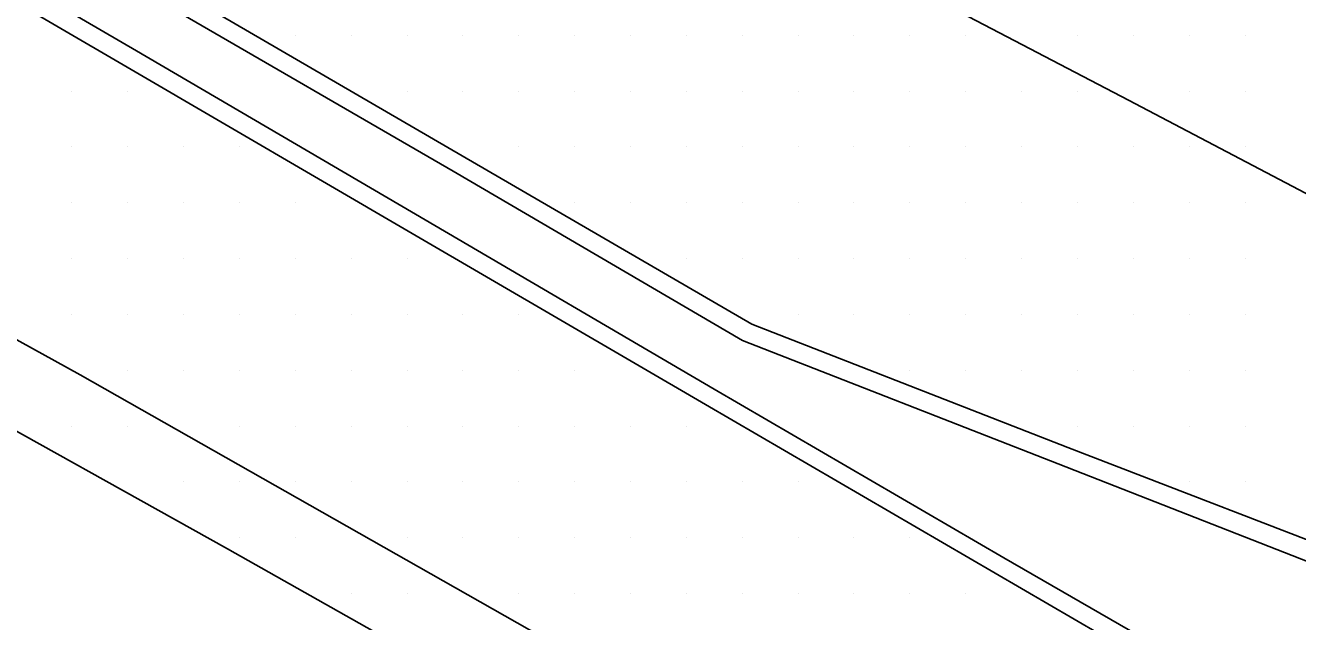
# Model space of a CAD drawing. Extents: x 1762120 to 1766775, y 709485 to 712965.
# Drawn here: x 1765541.7 to 1765598.6, y 710390 to 710416.7 of the extents above; entities that cross this region are included whole.
import ezdxf

# ---------------------------------------------------------------- set-up
doc = ezdxf.new("R2010")
doc.units = 0
for name, color, linetype in [('Exist DTM Scan Elevation Point', 7, 'Continuous'), ('Exist Roads Concrete Median Barrier', 7, 'Continuous'), ('Exist Roads EOP', 7, 'Continuous'), ('Exist Roads EOT', 7, 'Continuous')]:
    doc.layers.add(name, color=color, linetype=linetype)

msp = doc.modelspace()

# ---------------------------------------------------------------- linework, layer by layer
at = {"layer": 'Exist DTM Scan Elevation Point'}
for p, q in [((1765553.75, 710416.25), (1765553.75, 710416.25)), ((1765556.25, 710416.25), (1765556.25, 710416.25)), ((1765558.75, 710416.25), (1765558.75, 710416.25)), ((1765561.25, 710416.25), (1765561.25, 710416.25)), ((1765563.75, 710416.25), (1765563.75, 710416.25)), ((1765566.25, 710416.25), (1765566.25, 710416.25)), ((1765568.75, 710416.25), (1765568.75, 710416.25)), ((1765571.25, 710416.25), (1765571.25, 710416.25)), ((1765573.75, 710416.25), (1765573.75, 710416.25)), ((1765576.25, 710416.25), (1765576.25, 710416.25)), ((1765578.75, 710416.25), (1765578.75, 710416.25)), ((1765581.25, 710416.25), (1765581.25, 710416.25)), ((1765583.75, 710416.25), (1765583.75, 710416.25)), ((1765588.75, 710416.25), (1765588.75, 710416.25)), ((1765591.25, 710416.25), (1765591.25, 710416.25)), ((1765593.75, 710416.25), (1765593.75, 710416.25)), ((1765596.25, 710416.25), (1765596.25, 710416.25)), ((1765543.75, 710413.75), (1765543.75, 710413.75)), ((1765546.25, 710413.75), (1765546.25, 710413.75)), ((1765558.75, 710413.75), (1765558.75, 710413.75)), ((1765561.25, 710413.75), (1765561.25, 710413.75)), ((1765563.75, 710413.75), (1765563.75, 710413.75)), ((1765566.25, 710413.75), (1765566.25, 710413.75)), ((1765568.75, 710413.75), (1765568.75, 710413.75)), ((1765571.25, 710413.75), (1765571.25, 710413.75)), ((1765573.75, 710413.75), (1765573.75, 710413.75)), ((1765576.25, 710413.75), (1765576.25, 710413.75)), ((1765578.75, 710413.75), (1765578.75, 710413.75)), ((1765581.25, 710413.75), (1765581.25, 710413.75)), ((1765583.75, 710413.75), (1765583.75, 710413.75)), ((1765586.25, 710413.75), (1765586.25, 710413.75)), ((1765588.75, 710413.75), (1765588.75, 710413.75)), ((1765593.75, 710413.75), (1765593.75, 710413.75)), ((1765596.25, 710413.75), (1765596.25, 710413.75)), ((1765543.75, 710411.25), (1765543.75, 710411.25)), ((1765546.25, 710411.25), (1765546.25, 710411.25)), ((1765548.75, 710411.25), (1765548.75, 710411.25)), ((1765551.25, 710411.25), (1765551.25, 710411.25)), ((1765563.75, 710411.25), (1765563.75, 710411.25)), ((1765566.25, 710411.25), (1765566.25, 710411.25)), ((1765568.75, 710411.25), (1765568.75, 710411.25)), ((1765571.25, 710411.25), (1765571.25, 710411.25)), ((1765573.75, 710411.25), (1765573.75, 710411.25)), ((1765576.25, 710411.25), (1765576.25, 710411.25)), ((1765578.75, 710411.25), (1765578.75, 710411.25)), ((1765581.25, 710411.25), (1765581.25, 710411.25)), ((1765583.75, 710411.25), (1765583.75, 710411.25)), ((1765586.25, 710411.25), (1765586.25, 710411.25)), ((1765588.75, 710411.25), (1765588.75, 710411.25)), ((1765591.25, 710411.25), (1765591.25, 710411.25)), ((1765593.75, 710411.25), (1765593.75, 710411.25)), ((1765596.25, 710411.25), (1765596.25, 710411.25)), ((1765543.75, 710408.75), (1765543.75, 710408.75)), ((1765546.25, 710408.75), (1765546.25, 710408.75)), ((1765548.75, 710408.75), (1765548.75, 710408.75)), ((1765551.25, 710408.75), (1765551.25, 710408.75)), ((1765553.75, 710408.75), (1765553.75, 710408.75)), ((1765566.25, 710408.75), (1765566.25, 710408.75)), ((1765568.75, 710408.75), (1765568.75, 710408.75)), ((1765571.25, 710408.75), (1765571.25, 710408.75)), ((1765573.75, 710408.75), (1765573.75, 710408.75)), ((1765576.25, 710408.75), (1765576.25, 710408.75)), ((1765578.75, 710408.75), (1765578.75, 710408.75)), ((1765581.25, 710408.75), (1765581.25, 710408.75)), ((1765583.75, 710408.75), (1765583.75, 710408.75)), ((1765586.25, 710408.75), (1765586.25, 710408.75)), ((1765588.75, 710408.75), (1765588.75, 710408.75)), ((1765591.25, 710408.75), (1765591.25, 710408.75)), ((1765593.75, 710408.75), (1765593.75, 710408.75)), ((1765596.25, 710408.75), (1765596.25, 710408.75)), ((1765543.75, 710406.25), (1765543.75, 710406.25)), ((1765546.25, 710406.25), (1765546.25, 710406.25)), ((1765548.75, 710406.25), (1765548.75, 710406.25)), ((1765551.25, 710406.25), (1765551.25, 710406.25)), ((1765553.75, 710406.25), (1765553.75, 710406.25)), ((1765556.25, 710406.25), (1765556.25, 710406.25)), ((1765558.75, 710406.25), (1765558.75, 710406.25)), ((1765571.25, 710406.25), (1765571.25, 710406.25)), ((1765573.75, 710406.25), (1765573.75, 710406.25)), ((1765576.25, 710406.25), (1765576.25, 710406.25)), ((1765578.75, 710406.25), (1765578.75, 710406.25)), ((1765581.25, 710406.25), (1765581.25, 710406.25)), ((1765583.75, 710406.25), (1765583.75, 710406.25)), ((1765586.25, 710406.25), (1765586.25, 710406.25)), ((1765588.75, 710406.25), (1765588.75, 710406.25)), ((1765591.25, 710406.25), (1765591.25, 710406.25)), ((1765593.75, 710406.25), (1765593.75, 710406.25)), ((1765596.25, 710406.25), (1765596.25, 710406.25)), ((1765543.75, 710403.75), (1765543.75, 710403.75)), ((1765546.25, 710403.75), (1765546.25, 710403.75)), ((1765548.75, 710403.75), (1765548.75, 710403.75)), ((1765551.25, 710403.75), (1765551.25, 710403.75)), ((1765553.75, 710403.75), (1765553.75, 710403.75)), ((1765556.25, 710403.75), (1765556.25, 710403.75)), ((1765558.75, 710403.75), (1765558.75, 710403.75)), ((1765561.25, 710403.75), (1765561.25, 710403.75)), ((1765563.75, 710403.75), (1765563.75, 710403.75)), ((1765576.25, 710403.75), (1765576.25, 710403.75)), ((1765578.75, 710403.75), (1765578.75, 710403.75)), ((1765581.25, 710403.75), (1765581.25, 710403.75)), ((1765583.75, 710403.75), (1765583.75, 710403.75)), ((1765586.25, 710403.75), (1765586.25, 710403.75)), ((1765588.75, 710403.75), (1765588.75, 710403.75)), ((1765591.25, 710403.75), (1765591.25, 710403.75)), ((1765593.75, 710403.75), (1765593.75, 710403.75)), ((1765596.25, 710403.75), (1765596.25, 710403.75)), ((1765546.25, 710401.25), (1765546.25, 710401.25)), ((1765548.75, 710401.25), (1765548.75, 710401.25)), ((1765551.25, 710401.25), (1765551.25, 710401.25)), ((1765553.75, 710401.25), (1765553.75, 710401.25)), ((1765556.25, 710401.25), (1765556.25, 710401.25)), ((1765558.75, 710401.25), (1765558.75, 710401.25)), ((1765561.25, 710401.25), (1765561.25, 710401.25)), ((1765563.75, 710401.25), (1765563.75, 710401.25)), ((1765566.25, 710401.25), (1765566.25, 710401.25)), ((1765581.25, 710401.25), (1765581.25, 710401.25)), ((1765583.75, 710401.25), (1765583.75, 710401.25)), ((1765586.25, 710401.25), (1765586.25, 710401.25)), ((1765588.75, 710401.25), (1765588.75, 710401.25)), ((1765591.25, 710401.25), (1765591.25, 710401.25)), ((1765593.75, 710401.25), (1765593.75, 710401.25)), ((1765596.25, 710401.25), (1765596.25, 710401.25)), ((1765543.75, 710398.75), (1765543.75, 710398.75)), ((1765546.25, 710398.75), (1765546.25, 710398.75)), ((1765551.25, 710398.75), (1765551.25, 710398.75)), ((1765553.75, 710398.75), (1765553.75, 710398.75)), ((1765556.25, 710398.75), (1765556.25, 710398.75)), ((1765558.75, 710398.75), (1765558.75, 710398.75)), ((1765561.25, 710398.75), (1765561.25, 710398.75)), ((1765563.75, 710398.75), (1765563.75, 710398.75)), ((1765566.25, 710398.75), (1765566.25, 710398.75)), ((1765568.75, 710398.75), (1765568.75, 710398.75)), ((1765571.25, 710398.75), (1765571.25, 710398.75)), ((1765588.75, 710398.75), (1765588.75, 710398.75)), ((1765591.25, 710398.75), (1765591.25, 710398.75)), ((1765593.75, 710398.75), (1765593.75, 710398.75)), ((1765596.25, 710398.75), (1765596.25, 710398.75)), ((1765548.75, 710396.25), (1765548.75, 710396.25)), ((1765551.25, 710396.25), (1765551.25, 710396.25)), ((1765553.75, 710396.25), (1765553.75, 710396.25)), ((1765556.25, 710396.25), (1765556.25, 710396.25)), ((1765558.75, 710396.25), (1765558.75, 710396.25)), ((1765561.25, 710396.25), (1765561.25, 710396.25)), ((1765563.75, 710396.25), (1765563.75, 710396.25)), ((1765566.25, 710396.25), (1765566.25, 710396.25)), ((1765568.75, 710396.25), (1765568.75, 710396.25)), ((1765571.25, 710396.25), (1765571.25, 710396.25)), ((1765573.75, 710396.25), (1765573.75, 710396.25)), ((1765576.25, 710396.25), (1765576.25, 710396.25)), ((1765593.75, 710396.25), (1765593.75, 710396.25)), ((1765596.25, 710396.25), (1765596.25, 710396.25)), ((1765551.25, 710393.75), (1765551.25, 710393.75)), ((1765553.75, 710393.75), (1765553.75, 710393.75)), ((1765558.75, 710393.75), (1765558.75, 710393.75)), ((1765561.25, 710393.75), (1765561.25, 710393.75)), ((1765563.75, 710393.75), (1765563.75, 710393.75)), ((1765566.25, 710393.75), (1765566.25, 710393.75)), ((1765568.75, 710393.75), (1765568.75, 710393.75)), ((1765571.25, 710393.75), (1765571.25, 710393.75)), ((1765573.75, 710393.75), (1765573.75, 710393.75)), ((1765576.25, 710393.75), (1765576.25, 710393.75)), ((1765578.75, 710393.75), (1765578.75, 710393.75)), ((1765581.25, 710393.75), (1765581.25, 710393.75)), ((1765556.25, 710391.25), (1765556.25, 710391.25)), ((1765558.75, 710391.25), (1765558.75, 710391.25)), ((1765563.75, 710391.25), (1765563.75, 710391.25)), ((1765566.25, 710391.25), (1765566.25, 710391.25)), ((1765568.75, 710391.25), (1765568.75, 710391.25)), ((1765571.25, 710391.25), (1765571.25, 710391.25)), ((1765573.75, 710391.25), (1765573.75, 710391.25)), ((1765576.25, 710391.25), (1765576.25, 710391.25)), ((1765578.75, 710391.25), (1765578.75, 710391.25)), ((1765581.25, 710391.25), (1765581.25, 710391.25)), ((1765583.75, 710391.25), (1765583.75, 710391.25))]:
    msp.add_line(p, q, dxfattribs=at)
at = {"layer": 'Exist Roads Concrete Median Barrier'}
for points in [[(1765598.452, 710385.356), (1765585.459, 710392.849), (1765572.499, 710400.4), (1765559.56, 710407.986), (1765546.638, 710415.545), (1765533.681, 710423.1), (1765520.71, 710430.63), (1765507.764, 710438.201), (1765498.388, 710443.705), (1765492.938, 710446.887), (1765492.054, 710447.4), (1765488.52, 710449.448), (1765487.479, 710449.996)], [(1765602.012, 710391.525), (1765587.889, 710397.059), (1765573.762, 710402.588), (1765560.819, 710410.166), (1765547.882, 710417.654), (1765534.885, 710425.14), (1765522.003, 710432.819), (1765501.984, 710444.39)]]:
    msp.add_lwpolyline(points, dxfattribs=at)
at = {"layer": 'Exist Roads EOP'}
for points in [[(1765598.029, 710384.612), (1765585.075, 710392.173), (1765572.112, 710399.718), (1765559.152, 710407.268), (1765546.221, 710414.825), (1765533.264, 710422.38), (1765520.292, 710429.909), (1765507.36, 710437.505), (1765497.966, 710442.976), (1765492.516, 710446.158), (1765488.033, 710448.8), (1765486.907, 710449.47), (1765486.37, 710450.088), (1765486.151, 710450.785), (1765486.135, 710451.514), (1765486.463, 710452.274), (1765487.019, 710452.8), (1765487.683, 710453.082), (1765488.36, 710453.132), (1765488.981, 710452.953)], [(1765602.48, 710392.324), (1765588.314, 710397.787), (1765574.183, 710403.308), (1765561.222, 710410.856), (1765548.312, 710418.37), (1765535.365, 710425.941), (1765522.382, 710433.451), (1765509.42, 710440.995), (1765502.292, 710445.19), (1765500.061, 710446.502), (1765494.645, 710449.742), (1765490.901, 710451.839), (1765488.981, 710452.953)], [(1765591.981, 710369.465), (1765576.87, 710378.584), (1765563.766, 710385.881), (1765550.71, 710393.263), (1765537.644, 710400.54), (1765524.504, 710407.768), (1765511.429, 710415.113), (1765498.315, 710422.344), (1765485.051, 710429.381), (1765478.034, 710432.45), (1765470.808, 710435.604), (1765466.629, 710433.629), (1765461.79, 710430.264), (1765457.342, 710426.83), (1765454.892, 710424.346)]]:
    msp.add_lwpolyline(points, dxfattribs=at)
at = {"layer": 'Exist Roads EOT'}
for points in [[(1765493.791, 710463.906), (1765501.886, 710459.658), (1765524.138, 710448.065), (1765554.286, 710432.392), (1765579.116, 710419.575), (1765591.042, 710413.336), (1765604.242, 710406.406)], [(1765592.841, 710373.381), (1765584.783, 710377.956), (1765544.12, 710401.052), (1765512.703, 710418.421), (1765492.616, 710429.404), (1765482.066, 710435.256), (1765479.555, 710436.137), (1765470.224, 710436.211), (1765467.908, 710435.221), (1765461.359, 710431.01), (1765459.211, 710429.346)]]:
    msp.add_lwpolyline(points, dxfattribs=at)

doc.saveas('drawing.dxf')
